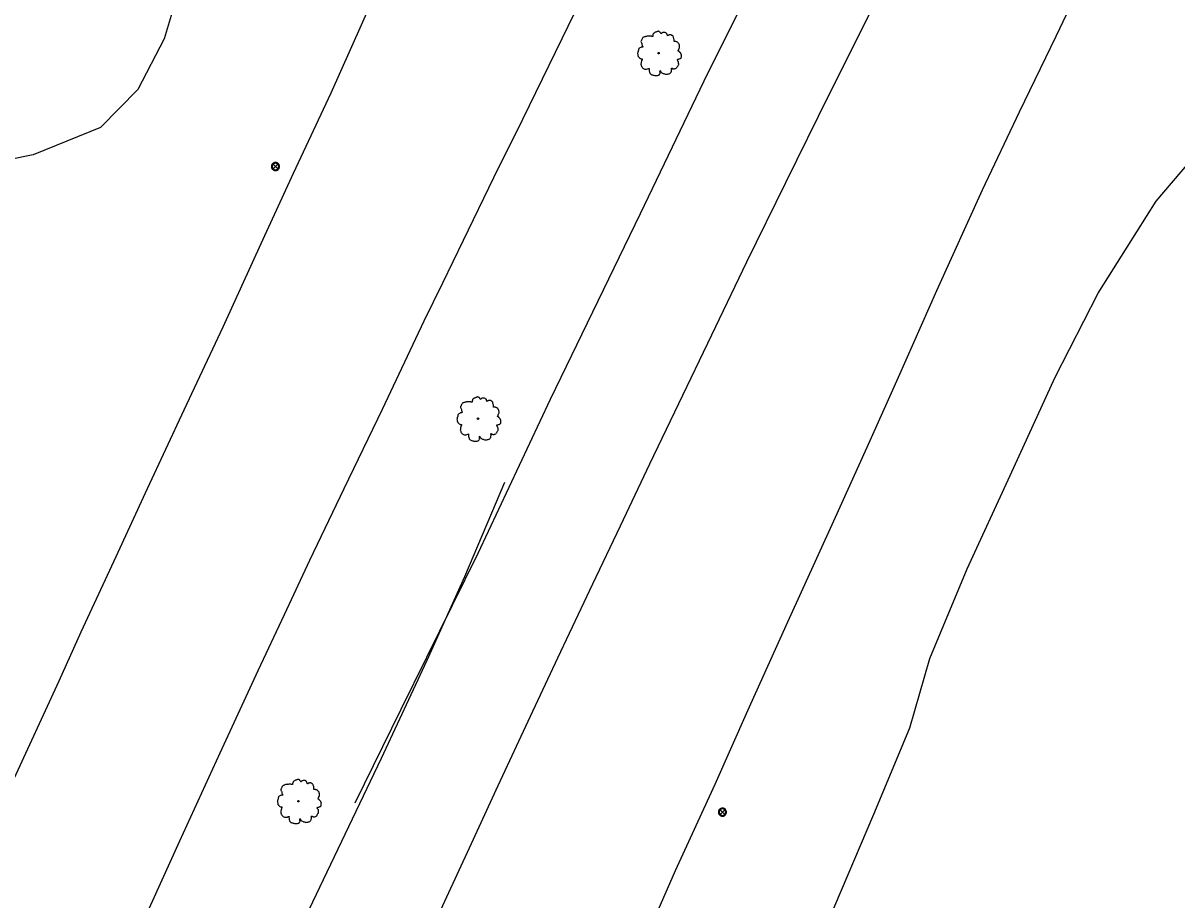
# Model space of a CAD drawing. Extents: x 2161152 to 2175754, y 602179 to 617749.
# Drawn here: x 2161653.6 to 2161939.2, y 603124.1 to 603341.1 of the extents above; entities that cross this region are included whole.
import ezdxf

# ---------------------------------------------------------------- set-up
doc = ezdxf.new("R2010")
doc.units = 0
for name, color, linetype in [('RD_EX_BldgApp_Post', 7, 'Continuous'), ('RD_EX_Fence_Other', 7, 'Continuous'), ('RD_EX_Road', 7, 'Continuous'), ('RD_EX_VEG', 7, 'Continuous')]:
    doc.layers.add(name, color=color, linetype=linetype)

msp = doc.modelspace()

# ---------------------------------------------------------------- linework, layer by layer
at = {"layer": 'RD_EX_BldgApp_Post'}
for p, q in [((2161716.6, 603304.99), (2161715.46, 603306.13)), ((2161715.46, 603304.99), (2161716.6, 603306.13)), ((2161827.25, 603145.24), (2161826.12, 603146.38)), ((2161826.12, 603145.24), (2161827.25, 603146.38))]:
    msp.add_line(p, q, dxfattribs=at)
for points in [[(2161717.03, 603305.56), (2161717.02, 603305.71), (2161716.98, 603305.88), (2161716.91, 603306.04), (2161716.8, 603306.19), (2161716.67, 603306.33), (2161716.5, 603306.44), (2161716.32, 603306.52), (2161716.13, 603306.56), (2161715.95, 603306.56), (2161715.77, 603306.53), (2161715.62, 603306.47), (2161715.49, 603306.4), (2161715.36, 603306.3), (2161715.24, 603306.18), (2161715.14, 603306.03), (2161715.07, 603305.85), (2161715.03, 603305.66), (2161715.03, 603305.46), (2161715.07, 603305.27), (2161715.14, 603305.09), (2161715.24, 603304.94), (2161715.36, 603304.81), (2161715.49, 603304.72), (2161715.62, 603304.64), (2161715.77, 603304.59), (2161715.95, 603304.56), (2161716.13, 603304.56), (2161716.32, 603304.6), (2161716.5, 603304.67), (2161716.67, 603304.78), (2161716.8, 603304.92), (2161716.91, 603305.08), (2161716.98, 603305.24), (2161717.02, 603305.4), (2161717.03, 603305.56)], [(2161716.83, 603305.56), (2161716.82, 603305.68), (2161716.79, 603305.81), (2161716.73, 603305.94), (2161716.65, 603306.07), (2161716.54, 603306.18), (2161716.41, 603306.27), (2161716.26, 603306.33), (2161716.11, 603306.36), (2161715.96, 603306.36), (2161715.82, 603306.33), (2161715.7, 603306.29), (2161715.59, 603306.23), (2161715.49, 603306.15), (2161715.4, 603306.05), (2161715.32, 603305.93), (2161715.26, 603305.79), (2161715.23, 603305.64), (2161715.23, 603305.48), (2161715.26, 603305.33), (2161715.32, 603305.18), (2161715.4, 603305.06), (2161715.49, 603304.96), (2161715.59, 603304.88), (2161715.7, 603304.83), (2161715.82, 603304.78), (2161715.96, 603304.76), (2161716.11, 603304.76), (2161716.26, 603304.79), (2161716.41, 603304.85), (2161716.54, 603304.94), (2161716.65, 603305.05), (2161716.73, 603305.17), (2161716.79, 603305.3), (2161716.82, 603305.43), (2161716.83, 603305.56)], [(2161827.69, 603145.81), (2161827.68, 603145.97), (2161827.64, 603146.13), (2161827.56, 603146.29), (2161827.46, 603146.45), (2161827.32, 603146.59), (2161827.16, 603146.7), (2161826.98, 603146.77), (2161826.79, 603146.81), (2161826.6, 603146.81), (2161826.43, 603146.78), (2161826.27, 603146.73), (2161826.14, 603146.65), (2161826.01, 603146.56), (2161825.9, 603146.43), (2161825.8, 603146.28), (2161825.73, 603146.1), (2161825.69, 603145.91), (2161825.69, 603145.71), (2161825.73, 603145.52), (2161825.8, 603145.34), (2161825.9, 603145.19), (2161826.01, 603145.07), (2161826.14, 603144.97), (2161826.27, 603144.9), (2161826.43, 603144.84), (2161826.6, 603144.81), (2161826.79, 603144.81), (2161826.98, 603144.85), (2161827.16, 603144.93), (2161827.32, 603145.04), (2161827.46, 603145.17), (2161827.56, 603145.33), (2161827.64, 603145.49), (2161827.68, 603145.66), (2161827.69, 603145.81)], [(2161827.49, 603145.81), (2161827.48, 603145.93), (2161827.45, 603146.06), (2161827.39, 603146.2), (2161827.3, 603146.32), (2161827.19, 603146.43), (2161827.06, 603146.52), (2161826.92, 603146.58), (2161826.77, 603146.61), (2161826.62, 603146.61), (2161826.48, 603146.59), (2161826.36, 603146.54), (2161826.25, 603146.48), (2161826.15, 603146.41), (2161826.05, 603146.31), (2161825.98, 603146.18), (2161825.92, 603146.04), (2161825.89, 603145.89), (2161825.89, 603145.73), (2161825.92, 603145.58), (2161825.98, 603145.44), (2161826.05, 603145.31), (2161826.15, 603145.21), (2161826.25, 603145.14), (2161826.36, 603145.08), (2161826.48, 603145.04), (2161826.62, 603145.01), (2161826.77, 603145.01), (2161826.92, 603145.04), (2161827.06, 603145.1), (2161827.19, 603145.19), (2161827.3, 603145.3), (2161827.39, 603145.43), (2161827.45, 603145.56), (2161827.48, 603145.69), (2161827.49, 603145.81)]]:
    msp.add_lwpolyline(points, dxfattribs=at)
at = {"layer": 'RD_EX_Fence_Other'}
for points in [[(2161735.74, 603148.15), (2161747.13, 603171.28), (2161766.22, 603209.9), (2161784.08, 603247.97), (2161806.4, 603293.96), (2161823.13, 603328.82), (2161842.18, 603366.9), (2161861.86, 603406.34), (2161885.83, 603453.25), (2161911.52, 603502.51), (2161935.88, 603548.14), (2161949.83, 603575.09), (2161982.52, 603636.22)], [(2161393.1, 602280.73), (2161404.32, 602314.28), (2161421.35, 602363.12), (2161445.71, 602432.45), (2161466.82, 602491.42), (2161492.35, 602560.11), (2161518.45, 602628.79), (2161543.97, 602694.29), (2161567.05, 602752.08), (2161594.98, 602821.59), (2161625.11, 602893.85), (2161655.74, 602966.15), (2161670.93, 603001.3), (2161686.85, 603037.69), (2161703.84, 603076.57), (2161723.47, 603119.8), (2161742.31, 603159.17), (2161753.57, 603183.42), (2161762.92, 603204.09), (2161772.85, 603227.48)]]:
    msp.add_lwpolyline(points, dxfattribs=at)
at = {"layer": 'RD_EX_Road'}
for points in [[(2161805.55, 603109.7), (2161815.05, 603131.36), (2161824.86, 603152.7), (2161832.96, 603170.94), (2161842.86, 603192.88), (2161854.23, 603217.89), (2161862.5, 603236.14), (2161870.28, 603253.48), (2161879.78, 603274.85), (2161891.08, 603299.82), (2161900.26, 603319.11), (2161909.27, 603337.84), (2161921.5, 603363.47)], [(2161651.13, 603047.38), (2161659.27, 603065.69), (2161664.7, 603077.84), (2161673.96, 603098.33), (2161683.2, 603118.52), (2161692.36, 603138.69), (2161702.38, 603160.52), (2161711.71, 603180.83), (2161718.3, 603194.72), (2161724.55, 603208.17), (2161733.08, 603225.92), (2161742.49, 603245.52), (2161752.87, 603267.39), (2161757.49, 603276.76), (2161762.62, 603287.31), (2161770.07, 603302.87), (2161777.24, 603317.26), (2161787.01, 603337.27), (2161796, 603355.83)], [(2161868.72, 603354.75), (2161859.86, 603336.89), (2161853.12, 603323.45), (2161842.27, 603301.51), (2161832.64, 603281.9), (2161823.99, 603263.84), (2161815.84, 603246.81), (2161808.62, 603231.92), (2161801.34, 603216.6), (2161794.54, 603202.26), (2161785.86, 603183.95), (2161779.08, 603169.46), (2161771.05, 603152.29), (2161764.44, 603137.97), (2161754.82, 603117.12)], [(2161648.56, 603148.04), (2161654.71, 603161.47), (2161662.49, 603178.26), (2161667.97, 603190.43), (2161676.07, 603207.98), (2161684.33, 603225.86), (2161693.45, 603245.35), (2161703.08, 603265.87), (2161712.46, 603286.55), (2161720.5, 603303.88), (2161729.8, 603323.8), (2161739.69, 603345.98)]]:
    msp.add_lwpolyline(points, dxfattribs=at)
at = {"layer": 'RD_EX_VEG'}
for points in [[(2161695.19, 603359.55), (2161688.47, 603337.14), (2161682, 603324.59), (2161672.7, 603315.2), (2161656.02, 603308.43), (2161636.79, 603304.58), (2161631.26, 603281.48), (2161594.1, 603198.66), (2161558.16, 603121.39), (2161522.91, 603046.38), (2161513.54, 603025.72), (2161504.86, 603013.72)], [(2161766.48, 602900.81), (2161771.84, 602917.67), (2161778.71, 602932.45), (2161785.22, 602946.48), (2161793.17, 602963.24), (2161798.67, 602976.89), (2161804.29, 602992.88), (2161811.56, 603011.78), (2161821.83, 603034.32), (2161833.46, 603046.16), (2161838.56, 603059.6), (2161837.62, 603071.76), (2161842.55, 603092.7), (2161852.83, 603118.75), (2161864.16, 603145.28), (2161873.07, 603166.65), (2161878.03, 603183.86), (2161887.28, 603206.02), (2161897.94, 603229.13), (2161909.08, 603253.45), (2161919.72, 603274.19), (2161934.03, 603297.01), (2161948.35, 603313.71)]]:
    msp.add_lwpolyline(points, dxfattribs=at)
for centre, radius in [((2161810.87, 603333.62), 0.188), ((2161810.86, 603333.61), 0.000075), ((2161766.17, 603243.15), 0.188), ((2161766.17, 603243.13), 0.000075), ((2161721.72, 603148.51), 0.188), ((2161721.71, 603148.5), 0.000075)]:
    msp.add_circle(centre, radius, dxfattribs=at)
for points in [[(2161810.97, 603339), (2161810.75, 603339.02), (2161810.5, 603338.94), (2161810.32, 603338.87), (2161810.15, 603338.81), (2161809.98, 603338.73), (2161809.75, 603338.6), (2161809.58, 603338.45), (2161809.49, 603338.27), (2161809.45, 603338.1), (2161809.42, 603337.89), (2161809.42, 603337.76), (2161809.32, 603337.74), (2161809.21, 603337.76), (2161809.02, 603337.82), (2161808.83, 603337.82), (2161808.65, 603337.82), (2161808.39, 603337.8), (2161808.12, 603337.8), (2161807.92, 603337.76), (2161807.67, 603337.72), (2161807.39, 603337.63), (2161807.13, 603337.54), (2161806.9, 603337.35), (2161806.72, 603336.99), (2161806.62, 603336.73), (2161806.51, 603336.54), (2161806.62, 603336.2), (2161806.75, 603335.94), (2161806.77, 603335.79), (2161806.83, 603335.47), (2161806.9, 603335.31), (2161807, 603335.16), (2161806.94, 603335.14), (2161806.66, 603335.1), (2161806.44, 603335.02), (2161806.12, 603334.86), (2161805.95, 603334.69), (2161805.87, 603334.44), (2161805.86, 603334.18), (2161805.78, 603334.03), (2161805.72, 603333.82), (2161805.71, 603333.77), (2161805.67, 603333.52), (2161805.74, 603333.19), (2161805.76, 603332.92), (2161805.86, 603332.76), (2161805.97, 603332.63), (2161806.1, 603332.44), (2161806.4, 603332.27), (2161806.64, 603332.19), (2161806.79, 603332.18), (2161806.66, 603331.8), (2161806.62, 603331.54), (2161806.53, 603331.24), (2161806.53, 603331.18), (2161806.49, 603330.83), (2161806.6, 603330.58), (2161806.66, 603330.3), (2161806.79, 603330.13), (2161807, 603329.91), (2161807.24, 603329.74), (2161807.62, 603329.65), (2161807.92, 603329.66), (2161808.35, 603329.79), (2161808.54, 603329.85), (2161808.52, 603329.72), (2161808.54, 603329.44), (2161808.54, 603329.12), (2161808.65, 603328.88), (2161808.72, 603328.67), (2161808.83, 603328.48), (2161809.08, 603328.31), (2161809.38, 603328.26), (2161809.7, 603328.15), (2161810.03, 603328.09), (2161810.41, 603328.07), (2161810.86, 603328.18), (2161811.07, 603328.28), (2161811.14, 603328.41), (2161811.29, 603328.69), (2161811.25, 603328.86), (2161811.27, 603329.31), (2161811.35, 603329.18), (2161811.48, 603328.91), (2161811.85, 603328.69), (2161812.15, 603328.56), (2161812.51, 603328.45), (2161812.73, 603328.39), (2161813.09, 603328.45), (2161813.37, 603328.5), (2161813.65, 603328.6), (2161813.88, 603328.8), (2161814.01, 603329.01), (2161814.05, 603329.21), (2161814.1, 603329.5), (2161814.14, 603329.63)], [(2161814.14, 603329.63), (2161814.08, 603329.76), (2161814.05, 603329.94), (2161814.1, 603329.93), (2161814.23, 603329.89), (2161814.44, 603329.79), (2161814.61, 603329.74), (2161814.85, 603329.76), (2161815.06, 603329.83), (2161815.39, 603330.04), (2161815.6, 603330.39), (2161815.81, 603330.69), (2161815.86, 603330.94), (2161815.83, 603331.11), (2161815.81, 603331.48), (2161815.66, 603331.67), (2161815.62, 603331.76), (2161815.54, 603332.06), (2161815.6, 603332.1), (2161815.81, 603332.14), (2161816.09, 603332.23), (2161816.29, 603332.33), (2161816.46, 603332.46), (2161816.52, 603332.63), (2161816.5, 603332.92), (2161816.54, 603333.22), (2161816.48, 603333.34), (2161816.41, 603333.45), (2161816.35, 603333.6), (2161816.24, 603333.71), (2161816.16, 603333.82), (2161816.09, 603333.9), (2161815.99, 603334.01), (2161815.86, 603334.11), (2161815.75, 603334.14), (2161815.71, 603334.26), (2161815.83, 603334.41), (2161815.86, 603334.48), (2161815.88, 603334.65), (2161816.05, 603334.91), (2161816.09, 603335.21), (2161816.05, 603335.53), (2161816.01, 603335.74), (2161815.9, 603335.94), (2161815.75, 603336.13), (2161815.66, 603336.26), (2161815.53, 603336.35), (2161815.28, 603336.45), (2161815.09, 603336.49), (2161814.83, 603336.49), (2161814.68, 603336.52), (2161814.7, 603336.56), (2161814.7, 603336.67), (2161814.7, 603336.88), (2161814.64, 603337.22), (2161814.53, 603337.59), (2161814.53, 603337.61), (2161814.46, 603337.8), (2161814.29, 603337.95), (2161814.16, 603338.02), (2161814.01, 603338.12), (2161813.82, 603338.14), (2161813.6, 603338.14), (2161813.39, 603338.1), (2161813.24, 603338.02), (2161813.11, 603337.93), (2161813.05, 603338.04), (2161812.98, 603338.27), (2161812.94, 603338.38), (2161812.83, 603338.51), (2161812.66, 603338.66), (2161812.32, 603338.75), (2161811.85, 603338.7), (2161811.63, 603338.55), (2161811.52, 603338.42), (2161811.48, 603338.51), (2161811.33, 603338.66), (2161811.25, 603338.79), (2161811.12, 603338.88), (2161811.01, 603338.96), (2161810.93, 603339)], [(2161766.27, 603248.52), (2161766.05, 603248.54), (2161765.81, 603248.47), (2161765.62, 603248.39), (2161765.45, 603248.33), (2161765.28, 603248.26), (2161765.06, 603248.13), (2161764.89, 603247.98), (2161764.79, 603247.79), (2161764.76, 603247.62), (2161764.72, 603247.42), (2161764.72, 603247.29), (2161764.62, 603247.27), (2161764.51, 603247.29), (2161764.32, 603247.34), (2161764.14, 603247.34), (2161763.95, 603247.34), (2161763.69, 603247.32), (2161763.42, 603247.32), (2161763.22, 603247.29), (2161762.98, 603247.25), (2161762.69, 603247.15), (2161762.43, 603247.06), (2161762.21, 603246.87), (2161762.02, 603246.52), (2161761.93, 603246.25), (2161761.81, 603246.07), (2161761.93, 603245.73), (2161762.06, 603245.47), (2161762.08, 603245.32), (2161762.13, 603245), (2161762.21, 603244.83), (2161762.3, 603244.68), (2161762.24, 603244.66), (2161761.96, 603244.62), (2161761.74, 603244.55), (2161761.42, 603244.38), (2161761.25, 603244.21), (2161761.18, 603243.97), (2161761.16, 603243.71), (2161761.08, 603243.56), (2161761.03, 603243.35), (2161761.01, 603243.29), (2161760.97, 603243.05), (2161761.04, 603242.71), (2161761.06, 603242.45), (2161761.16, 603242.28), (2161761.27, 603242.15), (2161761.4, 603241.96), (2161761.7, 603241.79), (2161761.94, 603241.72), (2161762.09, 603241.7), (2161761.96, 603241.33), (2161761.93, 603241.06), (2161761.83, 603240.76), (2161761.83, 603240.71), (2161761.79, 603240.35), (2161761.91, 603240.11), (2161761.96, 603239.83), (2161762.09, 603239.66), (2161762.3, 603239.43), (2161762.54, 603239.26), (2161762.92, 603239.17), (2161763.22, 603239.19), (2161763.65, 603239.32), (2161763.84, 603239.38), (2161763.82, 603239.24), (2161763.84, 603238.96), (2161763.84, 603238.65), (2161763.95, 603238.4), (2161764.02, 603238.2), (2161764.14, 603238.01), (2161764.38, 603237.84), (2161764.68, 603237.78), (2161765, 603237.67), (2161765.34, 603237.61), (2161765.71, 603237.6), (2161766.16, 603237.71), (2161766.37, 603237.8), (2161766.44, 603237.93), (2161766.59, 603238.21), (2161766.55, 603238.38), (2161766.57, 603238.83), (2161766.65, 603238.7), (2161766.78, 603238.44), (2161767.15, 603238.21), (2161767.45, 603238.08), (2161767.81, 603237.97), (2161768.04, 603237.91), (2161768.39, 603237.97), (2161768.67, 603238.03), (2161768.95, 603238.12), (2161769.18, 603238.33), (2161769.31, 603238.53), (2161769.35, 603238.74), (2161769.4, 603239.02), (2161769.44, 603239.15)], [(2161769.44, 603239.15), (2161769.38, 603239.28), (2161769.35, 603239.47), (2161769.4, 603239.45), (2161769.53, 603239.41), (2161769.74, 603239.32), (2161769.91, 603239.26), (2161770.15, 603239.28), (2161770.36, 603239.36), (2161770.7, 603239.56), (2161770.9, 603239.92), (2161771.11, 603240.22), (2161771.17, 603240.46), (2161771.13, 603240.63), (2161771.11, 603241.01), (2161770.96, 603241.19), (2161770.92, 603241.29), (2161770.85, 603241.59), (2161770.9, 603241.63), (2161771.11, 603241.66), (2161771.39, 603241.76), (2161771.6, 603241.85), (2161771.77, 603241.98), (2161771.82, 603242.15), (2161771.8, 603242.45), (2161771.84, 603242.75), (2161771.78, 603242.86), (2161771.71, 603242.97), (2161771.65, 603243.12), (2161771.54, 603243.24), (2161771.47, 603243.35), (2161771.39, 603243.42), (2161771.3, 603243.54), (2161771.17, 603243.63), (2161771.05, 603243.67), (2161771.02, 603243.78), (2161771.13, 603243.93), (2161771.17, 603244.01), (2161771.18, 603244.17), (2161771.35, 603244.44), (2161771.39, 603244.74), (2161771.35, 603245.05), (2161771.32, 603245.26), (2161771.2, 603245.47), (2161771.05, 603245.65), (2161770.96, 603245.79), (2161770.83, 603245.88), (2161770.58, 603245.97), (2161770.4, 603246.01), (2161770.13, 603246.01), (2161769.98, 603246.05), (2161770, 603246.09), (2161770, 603246.2), (2161770, 603246.4), (2161769.95, 603246.74), (2161769.83, 603247.12), (2161769.83, 603247.14), (2161769.76, 603247.32), (2161769.59, 603247.47), (2161769.46, 603247.55), (2161769.31, 603247.64), (2161769.12, 603247.66), (2161768.9, 603247.66), (2161768.69, 603247.62), (2161768.54, 603247.55), (2161768.41, 603247.45), (2161768.35, 603247.57), (2161768.28, 603247.79), (2161768.24, 603247.9), (2161768.13, 603248.03), (2161767.96, 603248.18), (2161767.62, 603248.28), (2161767.15, 603248.22), (2161766.93, 603248.07), (2161766.82, 603247.94), (2161766.78, 603248.03), (2161766.63, 603248.18), (2161766.55, 603248.32), (2161766.42, 603248.41), (2161766.31, 603248.48), (2161766.24, 603248.52)], [(2161721.82, 603153.89), (2161721.6, 603153.91), (2161721.35, 603153.83), (2161721.17, 603153.76), (2161721, 603153.7), (2161720.83, 603153.63), (2161720.6, 603153.5), (2161720.43, 603153.35), (2161720.34, 603153.16), (2161720.3, 603152.99), (2161720.27, 603152.78), (2161720.27, 603152.65), (2161720.17, 603152.63), (2161720.06, 603152.65), (2161719.87, 603152.71), (2161719.69, 603152.71), (2161719.5, 603152.71), (2161719.24, 603152.69), (2161718.97, 603152.69), (2161718.77, 603152.65), (2161718.52, 603152.62), (2161718.24, 603152.52), (2161717.98, 603152.43), (2161717.75, 603152.24), (2161717.57, 603151.88), (2161717.47, 603151.62), (2161717.36, 603151.43), (2161717.47, 603151.1), (2161717.6, 603150.83), (2161717.62, 603150.68), (2161717.68, 603150.37), (2161717.75, 603150.2), (2161717.85, 603150.05), (2161717.79, 603150.03), (2161717.51, 603149.99), (2161717.29, 603149.92), (2161716.97, 603149.75), (2161716.8, 603149.58), (2161716.72, 603149.34), (2161716.71, 603149.07), (2161716.63, 603148.92), (2161716.57, 603148.72), (2161716.56, 603148.66), (2161716.52, 603148.42), (2161716.59, 603148.08), (2161716.61, 603147.82), (2161716.71, 603147.65), (2161716.82, 603147.52), (2161716.95, 603147.33), (2161717.25, 603147.16), (2161717.49, 603147.09), (2161717.64, 603147.07), (2161717.51, 603146.69), (2161717.47, 603146.43), (2161717.38, 603146.13), (2161717.38, 603146.07), (2161717.34, 603145.72), (2161717.45, 603145.47), (2161717.51, 603145.19), (2161717.64, 603145.02), (2161717.85, 603144.8), (2161718.09, 603144.63), (2161718.47, 603144.54), (2161718.77, 603144.56), (2161719.2, 603144.69), (2161719.39, 603144.74), (2161719.37, 603144.61), (2161719.39, 603144.33), (2161719.39, 603144.01), (2161719.5, 603143.77), (2161719.57, 603143.56), (2161719.69, 603143.38), (2161719.93, 603143.21), (2161720.23, 603143.15), (2161720.55, 603143.04), (2161720.88, 603142.98), (2161721.26, 603142.96), (2161721.71, 603143.08), (2161721.92, 603143.17), (2161721.99, 603143.3), (2161722.14, 603143.58), (2161722.1, 603143.75), (2161722.12, 603144.2), (2161722.2, 603144.07), (2161722.33, 603143.81), (2161722.7, 603143.58), (2161723, 603143.45), (2161723.36, 603143.34), (2161723.58, 603143.28), (2161723.94, 603143.34), (2161724.22, 603143.39), (2161724.5, 603143.49), (2161724.73, 603143.69), (2161724.86, 603143.9), (2161724.9, 603144.11), (2161724.95, 603144.39), (2161724.99, 603144.52)], [(2161724.99, 603144.52), (2161724.93, 603144.65), (2161724.9, 603144.84), (2161724.95, 603144.82), (2161725.08, 603144.78), (2161725.29, 603144.69), (2161725.46, 603144.63), (2161725.7, 603144.65), (2161725.91, 603144.72), (2161726.24, 603144.93), (2161726.45, 603145.29), (2161726.66, 603145.59), (2161726.71, 603145.83), (2161726.68, 603146), (2161726.66, 603146.37), (2161726.51, 603146.56), (2161726.47, 603146.66), (2161726.39, 603146.96), (2161726.45, 603146.99), (2161726.66, 603147.03), (2161726.94, 603147.12), (2161727.14, 603147.22), (2161727.31, 603147.35), (2161727.37, 603147.52), (2161727.35, 603147.82), (2161727.39, 603148.12), (2161727.33, 603148.23), (2161727.26, 603148.34), (2161727.2, 603148.49), (2161727.09, 603148.6), (2161727.01, 603148.72), (2161726.94, 603148.79), (2161726.84, 603148.9), (2161726.71, 603149), (2161726.6, 603149.04), (2161726.56, 603149.15), (2161726.68, 603149.3), (2161726.71, 603149.37), (2161726.73, 603149.54), (2161726.9, 603149.8), (2161726.94, 603150.1), (2161726.9, 603150.42), (2161726.86, 603150.63), (2161726.75, 603150.83), (2161726.6, 603151.02), (2161726.51, 603151.15), (2161726.38, 603151.25), (2161726.13, 603151.34), (2161725.94, 603151.38), (2161725.68, 603151.38), (2161725.53, 603151.42), (2161725.55, 603151.45), (2161725.55, 603151.57), (2161725.55, 603151.77), (2161725.5, 603152.11), (2161725.38, 603152.48), (2161725.38, 603152.5), (2161725.31, 603152.69), (2161725.14, 603152.84), (2161725.01, 603152.92), (2161724.86, 603153.01), (2161724.67, 603153.03), (2161724.45, 603153.03), (2161724.24, 603152.99), (2161724.09, 603152.92), (2161723.96, 603152.82), (2161723.9, 603152.93), (2161723.83, 603153.16), (2161723.79, 603153.27), (2161723.68, 603153.4), (2161723.51, 603153.55), (2161723.17, 603153.65), (2161722.7, 603153.59), (2161722.48, 603153.44), (2161722.37, 603153.31), (2161722.33, 603153.4), (2161722.18, 603153.55), (2161722.1, 603153.68), (2161721.97, 603153.78), (2161721.86, 603153.85), (2161721.78, 603153.89)]]:
    msp.add_spline(points, degree=3, dxfattribs=at)

doc.saveas('drawing.dxf')
